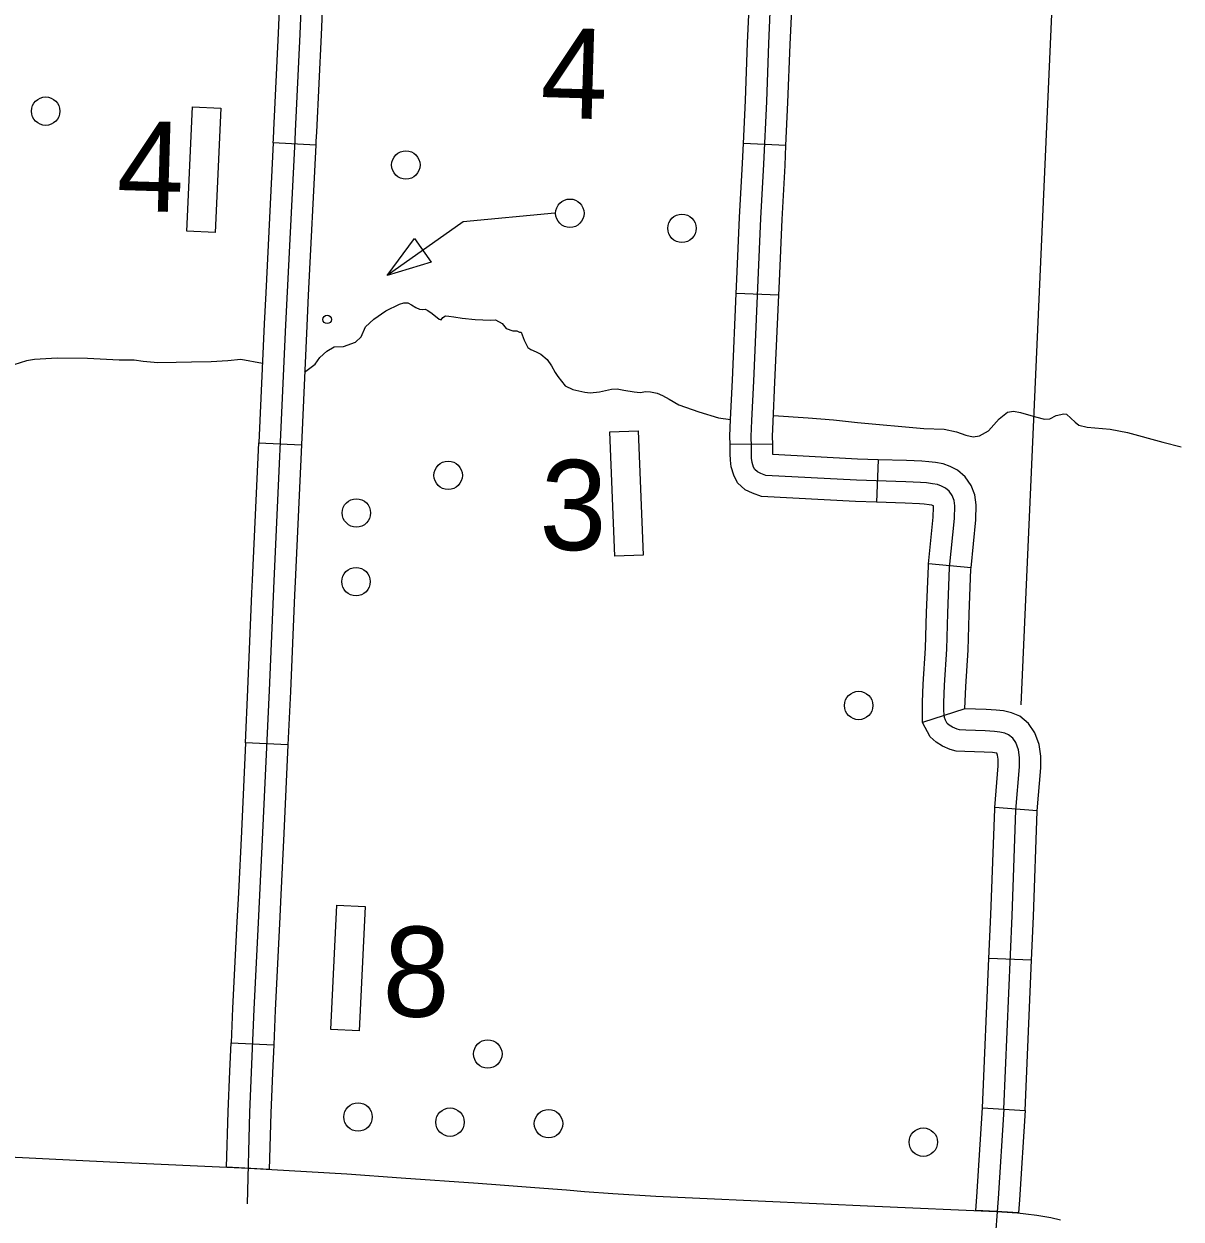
# Model space of a CAD drawing. Extents: x 653372 to 905732, y 627442 to 787275.
# Drawn here: x 702988 to 707058, y 778707 to 782910 of the extents above; entities that cross this region are included whole.
import ezdxf

# ---------------------------------------------------------------- set-up
doc = ezdxf.new("R2010")
doc.units = 0
for name, color, linetype in [('10', 7, 'Continuous'), ('31', 7, 'Continuous'), ('32', 7, 'Continuous'), ('35', 7, 'Continuous'), ('5', 7, 'Continuous'), ('56', 7, 'Continuous')]:
    doc.layers.add(name, color=color, linetype=linetype)

msp = doc.modelspace()

# ---------------------------------------------------------------- linework, layer by layer
at = {"layer": '10'}
for points in [[(702792.4, 778933.2), (703290.8, 778908.3), (703779, 778885.6), (704124.4, 778866.3), (704315.4, 778852.6), (704585.3, 778833.6), (704663, 778827.3), (704784.9, 778818.6), (704896.1, 778809.3), (704959.6, 778804.5), (705059.1, 778797.5), (705210.9, 778787.1), (705365.4, 778780.4)], [(705365.6, 778780.4), (705980.7, 778752.9), (706408.6, 778733.4), (706483.2, 778729.2), (706512.6, 778725.9), (706551, 778720.6), (706599.5, 778712.4), (706633.7, 778704.9)]]:
    msp.add_lwpolyline(points, dxfattribs=at)
at = {"layer": '31'}
for p, q in [((704014.6, 782484.2), (703864.8, 782491.7)), ((703814.1, 781436.6), (703963.9, 781429.8)), ((703814.1, 781436.6), (703814.1, 781436.6)), ((703916.9, 780374.8), (703767.1, 780381.7)), ((703716.9, 779326.7), (703866.8, 779320.2)), ((706360.1, 779097.8), (706509.8, 779088.3))]:
    msp.add_line(p, q, dxfattribs=at)
for points in [[(703969.3, 783134.7), (703958.5, 782874.9), (703941.7, 782533.5), (703940.4, 782501.7), (703908, 781851.7), (703867.1, 780951.7), (703850.6, 780565.8), (703827.7, 780066.9), (703812.2, 779748.9), (703797.2, 779445.4), (703787.6, 779224.1), (703781.3, 779081.9), (703772.7, 778760.7)], [(703864.8, 782491.7), (703865.4, 782505.1), (703866.8, 782536.9), (703883.6, 782878.3), (703889.4, 783018.5)], [(704039.2, 783012.3), (704033.4, 782871.5), (704016.6, 782530.1), (704015.3, 782498.2), (704014.6, 782484.2)], [(703864.8, 782491.7), (703838.5, 781964.3)], [(704014.6, 782484.2), (703988.3, 781956.9)], [(703838.5, 781964.3), (703833.1, 781855.2), (703814.1, 781436.6)], [(703988.3, 781956.9), (703982.9, 781848.1), (703963.9, 781429.8)], [(703790.2, 780908.9), (703792.2, 780955), (703814.1, 781436.6)], [(703963.9, 781429.8), (703942, 780948.4), (703940.1, 780902.5)], [(703767.1, 780381.7), (703775.7, 780569.1), (703790.2, 780908.9)], [(703940.1, 780902.5), (703925.5, 780562.4), (703916.9, 780374.8)], [(703767.1, 780381.7), (703752.8, 780070.5), (703742.3, 779854.5)], [(703916.9, 780374.8), (703902.6, 780063.4), (703892.1, 779847.2)], [(703742.3, 779854.5), (703737.3, 779752.6), (703722.2, 779448.9), (703716.9, 779326.7)], [(703892.1, 779847.2), (703887.1, 779745.2), (703872.1, 779441.9), (703866.8, 779320.2)], [(703850.9, 778881.6), (703701.1, 778889.2), (703706.4, 779084.6), (703712.6, 779227.4), (703716.9, 779326.7)], [(703866.8, 779320.2), (703862.5, 779220.8), (703856.3, 779079.3), (703850.9, 778881.6)], [(706486.5, 778729), (706408.6, 778733.4), (706336.6, 778736.7), (706340.2, 778784.9), (706360.1, 779097.8)], [(706435, 779093), (706415, 778779.7), (706402.2, 778608.6)], [(706509.8, 779088.3), (706489.9, 778774.6), (706486.5, 778729)]]:
    msp.add_lwpolyline(points, dxfattribs=at)
at = {"layer": '32'}
for p, q in [((705668.3, 782483.2), (705518.5, 782490.3)), ((705643.1, 781956.1), (705493.2, 781962.6)), ((705621.7, 781432.8), (705471.7, 781430.8)), ((705992.3, 781377.7), (705987.3, 781227.8)), ((706319.3, 780997.2), (706170.1, 781011.9)), ((706297.4, 780501.4), (706148.9, 780453.2)), ((706552.4, 780142.2), (706402.8, 780154.1)), ((706532, 779617.4), (706382.2, 779623.7))]:
    msp.add_line(p, q, dxfattribs=at)
for points in [[(705554.8, 781653.5), (705570.3, 782009), (705580.1, 782225.8), (705590.1, 782416.7), (705600.5, 782637.5), (705608.3, 782841), (705616.8, 783036.2), (705633.4, 783406.7), (705642.4, 783545.4), (705640, 783575.7), (705628.9, 783619.3), (705600.5, 783695.7), (705578.6, 783757.9), (705569, 783789.2)], [(705518.5, 782490.3), (705525.6, 782640.7), (705533.3, 782844), (705540.9, 783017.5)], [(705668.3, 782483.2), (705675.5, 782634.3), (705683.2, 782837.9), (705690.8, 783011)], [(705493.2, 781962.6), (705495.4, 782012.3), (705505.2, 782229.5), (705515.2, 782420.4), (705518.5, 782490.3)], [(705643.1, 781956.1), (705645.3, 782005.6), (705655, 782222.1), (705665, 782412.9), (705668.3, 782483.2)], [(705471.7, 781430.8), (705471.3, 781460.9), (705473.6, 781518.7), (705479.9, 781656.9), (705493.2, 781962.6)], [(705621.7, 781432.8), (705621.3, 781459), (705623.4, 781512.3), (705629.7, 781650.2), (705643.1, 781956.1)], [(706435, 779093), (706463.5, 779774), (706477.4, 780145.4), (706489.5, 780297.5), (706489.9, 780329.9), (706485.9, 780357.6), (706476.4, 780383.2), (706466.1, 780398.7), (706451.3, 780410.5), (706438, 780416.3), (706420.8, 780420), (706401.5, 780422.2), (706368.6, 780424.3), (706300.7, 780426.3), (706279.3, 780427.4), (706270.7, 780429.8), (706253.7, 780436.8), (706242, 780444.2), (706235.7, 780449.8), (706229.6, 780461.3), (706226.1, 780471.6), (706224.3, 780482.5), (706223.6, 780494.9), (706223.3, 780523), (706226.3, 780584.5), (706233.9, 780711.8), (706238.2, 780837.5), (706244.1, 780998.2), (706261.2, 781171.2), (706262.5, 781215.4), (706259.8, 781234.4), (706252.8, 781251.9), (706242.4, 781267.3), (706229.8, 781277.9), (706216, 781284.8), (706201.6, 781290.1), (706183.3, 781293.4), (706162.9, 781296.2), (706141.9, 781297.9), (706090.1, 781299.4), (705916.3, 781305.2), (705597.8, 781322.3), (705580.1, 781328.8), (705567.9, 781334.5), (705559, 781342.9), (705554.4, 781351.7), (705549.5, 781368), (705547.7, 781382.7), (705546.7, 781400.5), (705546.8, 781422.7), (705546.3, 781459.9), (705548.5, 781515.5), (705554.8, 781653.5)], [(705987.3, 781227.8), (705913, 781230.2), (705582.5, 781248), (705551.2, 781259.5), (705525.2, 781271.7), (705498.4, 781296.9), (705484.6, 781323.3), (705475.7, 781352.8), (705473, 781376), (705471.6, 781398.5), (705471.8, 781422.4), (705471.7, 781430.8)], [(705992.3, 781377.7), (705919.5, 781380.1), (705622.1, 781396.1), (705621.7, 781402.6), (705621.8, 781422.9), (705621.7, 781432.8)], [(706319.3, 780997.2), (706336, 781166.3), (706337.6, 781219.5), (706332.8, 781253.9), (706319.5, 781287.1), (706298.9, 781317.8), (706271.3, 781341.1), (706245.7, 781353.8), (706221.2, 781362.8), (706194.9, 781367.5), (706171, 781370.7), (706146.1, 781372.8), (706092.5, 781374.4), (705992.3, 781377.7)], [(706170.1, 781011.9), (706186.3, 781176), (706187.3, 781211.3), (706186.8, 781214.9), (706186.5, 781215.7), (706186.2, 781215.9), (706181.9, 781217.5), (706171.7, 781219.3), (706154.8, 781221.6), (706137.7, 781223), (706087.7, 781224.5), (705987.3, 781227.8)], [(706148.9, 780453.2), (706148.3, 780524.5), (706151.4, 780588.5), (706158.9, 780715.3), (706163.2, 780840.1), (706169.2, 781003.3), (706170.1, 781011.9)], [(706297.4, 780501.4), (706301.2, 780580.5), (706308.8, 780708.3), (706313.1, 780834.8), (706319, 780993.2), (706319.3, 780997.2)], [(706552.4, 780142.2), (706564.5, 780294), (706565, 780334.8), (706559, 780376.2), (706543.7, 780417.6), (706522, 780450), (706490.4, 780475.3), (706461.2, 780487.9), (706433.1, 780494.1), (706408.1, 780496.9), (706372.1, 780499.2), (706297.4, 780501.4)], [(706402.8, 780154.1), (706414.5, 780301), (706414.9, 780325), (706412.8, 780339), (706410.4, 780345.5), (706408.6, 780345.9), (706394.9, 780347.5), (706365.1, 780349.3), (706297.7, 780351.4), (706267.1, 780352.9), (706246.3, 780358.8), (706219.2, 780369.9), (706196.8, 780384), (706175.9, 780402.6), (706148.9, 780453.2)], [(706382.2, 779623.7), (706388.6, 779777), (706402.5, 780149.8), (706402.8, 780154.1)], [(706532, 779617.4), (706538.5, 779771), (706552.3, 780141.1), (706552.4, 780142.2)], [(706360.1, 779097.8), (706382.2, 779623.7)], [(706509.8, 779088.3), (706532, 779617.4)]]:
    msp.add_lwpolyline(points, dxfattribs=at)
at = {"layer": '35'}
for points in [[(703975.5, 781685.3), (704012.2, 781713.4), (704028.9, 781737.7), (704053.5, 781759.2), (704079.7, 781775.2), (704112.6, 781776), (704154.7, 781791.6), (704173.9, 781809.7), (704189.1, 781844.7), (704218.4, 781872.3), (704260.9, 781901.2), (704308.6, 781924.6), (704323.9, 781929.4), (704338.9, 781929), (704351.2, 781922.4), (704366, 781913.1), (704379.1, 781907.4), (704390.6, 781906.1), (704399.5, 781907.6), (704409.1, 781902.9), (704423.9, 781891.8), (704448.1, 781872.5), (704455.1, 781869.6), (704461.6, 781877.4), (704470.7, 781884.2), (704482.2, 781883), (704499.8, 781880.7), (704529.5, 781875.3), (704575.5, 781870.4), (704628.6, 781867.9), (704646.4, 781869.2), (704670, 781856.9), (704684.5, 781838.7), (704707.4, 781830.9), (704721.6, 781831.4), (704731.2, 781825.8), (704737.4, 781826.5), (704748.1, 781798.7), (704760.6, 781772.6), (704771, 781765.1), (704789.4, 781757.5), (704806, 781749), (704828.5, 781730.6), (704843.8, 781707.9), (704856.4, 781684.5), (704865.8, 781670), (704892.3, 781638.1), (704918.5, 781624.9), (704960.8, 781615.7), (704979.4, 781613.3), (705012.7, 781615.9), (705054.7, 781626.2), (705074.3, 781627.4), (705098.1, 781622.2), (705134.3, 781616.7), (705155.5, 781614.3), (705176, 781617.2), (705192, 781616.7), (705214.9, 781611.6), (705234.2, 781603.9), (705257.7, 781590.8), (705291.7, 781571.1), (705362, 781545.9), (705430.5, 781525.2), (705473.6, 781519.1)], [(703826.8, 781716.4), (703751.3, 781730.5), (703705.6, 781725), (703647, 781722.2), (703577.1, 781720.5), (703523.9, 781719.1), (703459.3, 781718.7), (703407.8, 781722.6), (703375.3, 781728.1), (703323.4, 781727.4), (703211.2, 781733.8), (703104.9, 781734.7), (703025, 781730.3), (702997.5, 781725), (702953.1, 781711.1)], [(705624.2, 781532.8), (705746.9, 781525.5), (705835.4, 781517.5), (705920.3, 781508.6), (706153.4, 781487.4), (706225.1, 781485.4), (706268.3, 781476.1), (706300.8, 781464.5), (706326.3, 781458.4), (706349.5, 781461.3), (706380.2, 781479), (706418.7, 781521.3), (706447.8, 781544.4), (706468.9, 781548.2), (706493.7, 781543.9), (706545.5, 781528.2), (706577.2, 781520.1), (706595.9, 781521.3), (706619.3, 781533), (706645.2, 781539.4), (706654.9, 781537.3), (706670.5, 781523.5), (706686, 781509.7), (706698.2, 781499.6), (706728.1, 781491.6), (706808.6, 781485.6), (706869.5, 781473.2), (706993.9, 781439.6), (707058.2, 781422.6)]]:
    msp.add_lwpolyline(points, dxfattribs=at)
at = {"layer": '5'}
msp.add_lwpolyline([(706644.7, 783896.2), (706493.9, 780516.1)], dxfattribs=at)
at = {"layer": '56'}
for p, q in [((704266.1, 782026), (704361.6, 782156)), ((704361.6, 782156), (704420.5, 782072.7)), ((704420.5, 782072.7), (704266.1, 782026))]:
    msp.add_line(p, q, dxfattribs=at)
for points in [[(703580.6, 782618.4), (703680.4, 782613.8), (703660.4, 782176.8), (703560.5, 782181.4)], [(705049.1, 781475.7), (705149, 781479.6), (705166, 781042.4), (705066, 781038.6)], [(704088.9, 779811.1), (704188.8, 779806.1), (704167.1, 779369.1), (704067.2, 779374.1)]]:
    msp.add_lwpolyline(points, close=True, dxfattribs=at)
msp.add_lwpolyline([(704855, 782244.6), (704533.2, 782214.9), (704266.1, 782026)], dxfattribs=at)
for centre, radius in [((703064.6, 782603.5), 50), ((704331.5, 782414.3), 50), ((704908.3, 782244.5), 50), ((705302.5, 782191.5), 50), ((704054.8, 781871.2), 15), ((704480.2, 781322.6), 50), ((704157.5, 781190.5), 50), ((704156.1, 780948.8), 50), ((705924.1, 780513.2), 50), ((704619.6, 779287.7), 50), ((704163.3, 779066.1), 50), ((704486.7, 779047.9), 50), ((704833.3, 779042.6), 50), ((706151.3, 778977.6), 50)]:
    msp.add_circle(centre, radius, dxfattribs=at)

# ---------------------------------------------------------------- texts
for s, p in [('4', (704802.3, 782581.8)), ('4', (703312, 782254.8)), ('3', (704798.7, 781063.5)), ('8', (704246.7, 779422.2))]:
    msp.add_text(s, height=316.8, rotation=358.28, dxfattribs=at).set_placement(p)

doc.saveas('drawing.dxf')
